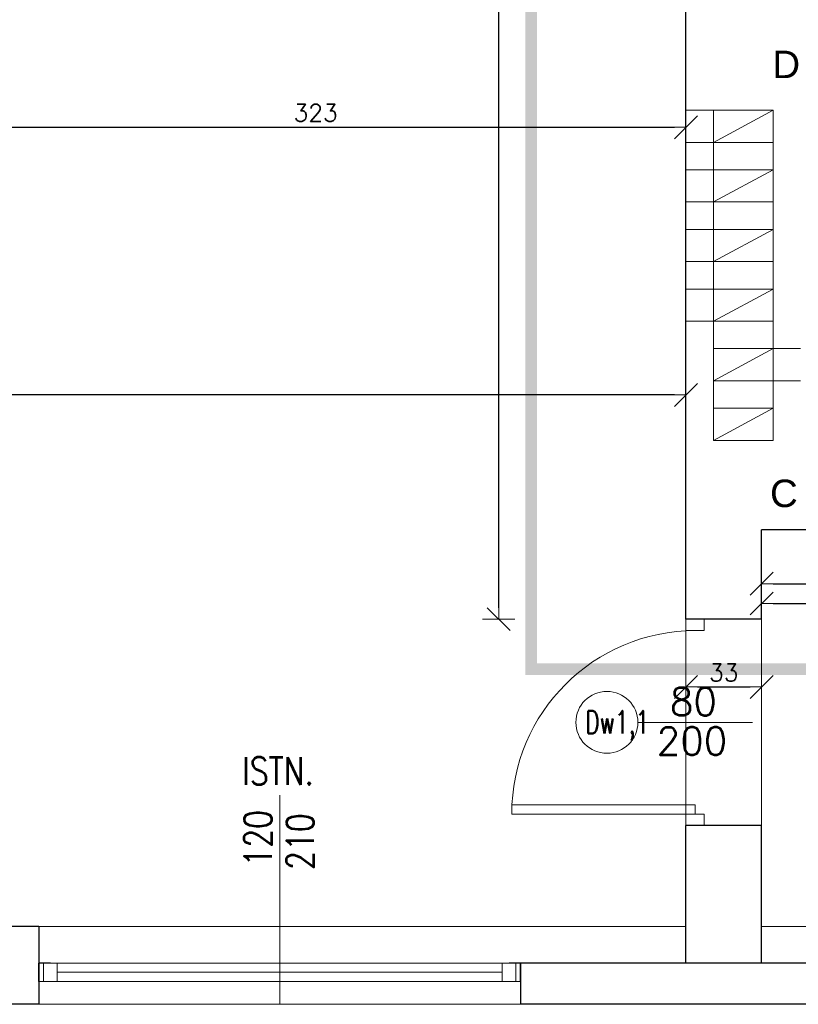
# Model space of a CAD drawing. Header units: millimetres. Extents: x 15214 to 140083, y -437840 to -79279.
# Tile 571 of 656: x 72675 to 73014, y -198356 to -197926. Entities that reach past the tile are written whole.
import ezdxf

# ---------------------------------------------------------------- set-up
doc = ezdxf.new("R2010")
doc.units = ezdxf.units.MM
doc.linetypes.add('HIDDEN', pattern=[9.525, 6.35, -3.175])
doc.layers.get('0').update_dxf_attribs({"lineweight": 0})
for name, color, linetype, lineweight in [('0-osie-tx', 66, 'Continuous', 9), ('Istn-drzwi', 1, 'Continuous', 13), ('Istn-okna', 6, 'Continuous', 13), ('Istn-sciany', 3, 'Continuous', 30), ('Istn-went', 5, 'Continuous', 13), ('Istn-widok', 1, 'Continuous', 15), ('Opis', 8, 'Continuous', 13), ('Opis_drzwi', 9, 'Continuous', 15)]:
    doc.layers.add(name, color=color, linetype=linetype, lineweight=lineweight)
doc.layers.add('AS_ opisy', color=7, linetype='Continuous')
doc.layers.add('Powierzchnia', color=140, linetype='Continuous', lineweight=5, plot=False)
doc.styles.add('ARCHETYP', font='romans.shx', dxfattribs={"height": 15})
doc.styles.add('TXT', font='simplex.shx')
doc.dimstyles.new('DIM50', dxfattribs={"dimscale": 5, "dimtxt": 2, "dimasz": 1, "dimexe": 0, "dimexo": 0, "dimgap": 0.5, "dimtad": 1, "dimdec": 4, "dimrnd": 0.5, "dimdsep": 46, "dimtxsty": 'TXT', "dimblk": 'TICK1', "dimblk1": 'TICK1', "dimblk2": 'TICK1', "dimsah": 1, "dimcen": 0, "dimse1": 1, "dimse2": 1, "dimclrd": 1, "dimclre": 7, "dimclrt": 9, "dimadec": 0, "dimazin": 0, "dimtfac": 1, "dimtdec": 4, "dimtmove": 2, "dimatfit": 3, "dimldrblk": 'TICK1', "dimfxl": 1, "dimtolj": 1, "dimarcsym": 0})

# ---------------------------------------------------------------- blocks, each defined once
blk = doc.blocks.new('TICK1')
at = {"color": 2}
blk.add_line((-1, -1), (1, 1), dxfattribs=at)
at = {"color": 0}
for p, q in [((0, -1.4), (0, 1.4)), ((0, 0), (-1, 0))]:
    blk.add_line(p, q, dxfattribs=at)
blk = doc.blocks.new('*D221')
at = {"layer": '0-osie-tx', "color": 1, "lineweight": -2, "transparency": 16777216}
blk.add_line((72883.73, -198182.59), (72883.73, -197586.59), dxfattribs=at)
at = {"layer": 'DEFPOINTS', "color": 0, "transparency": 16777216}
for p in [(72883.73, -197581.59), (72965.42, -197581.59), (72965.42, -198187.59)]:
    blk.add_point(p, dxfattribs=at)
at = {"layer": '0-osie-tx', "color": 1, "lineweight": -2, "transparency": 16777216, "xscale": 5, "yscale": 5, "zscale": 5}
for p, rotation in [((72883.73, -197581.59), 90), ((72883.73, -198187.59), 270)]:
    blk.add_blockref('TICK1', p, dxfattribs=dict(at, rotation=rotation))
at = {"layer": '0-osie-tx', "color": 9, "transparency": 16777216, "insert": (72877.48, -197884.59), "char_height": 7.5, "attachment_point": 5, "rotation": 90, "style": 'TXT'}
blk.add_mtext('\\A1;606', dxfattribs=at)
blk = doc.blocks.new('*D222')
at = {"layer": '0-osie-tx', "color": 1, "lineweight": -2, "transparency": 16777216}
blk.add_line((72960.42, -198089.78), (71746.42, -198089.78), dxfattribs=at)
at = {"layer": 'DEFPOINTS', "color": 0, "transparency": 16777216}
for p in [(71741.42, -198089.78), (71741.42, -198187.59), (72965.42, -198187.59)]:
    blk.add_point(p, dxfattribs=at)
at = {"layer": '0-osie-tx', "color": 1, "lineweight": -2, "transparency": 16777216, "xscale": 5, "yscale": 5, "zscale": 5, "rotation": 180}
blk.add_blockref('TICK1', (71741.42, -198089.78), dxfattribs=at)
at = {"layer": '0-osie-tx', "color": 1, "lineweight": -2, "transparency": 16777216, "xscale": 5, "yscale": 5, "zscale": 5}
blk.add_blockref('TICK1', (72965.42, -198089.78), dxfattribs=at)
at = {"layer": '0-osie-tx', "color": 9, "transparency": 16777216, "insert": (72353.42, -198083.53), "char_height": 7.5, "attachment_point": 5, "style": 'TXT'}
blk.add_mtext('\\A1;1224', dxfattribs=at)
blk = doc.blocks.new('*D227')
at = {"layer": '0-osie-tx', "color": 1, "lineweight": -2, "transparency": 16777216}
blk.add_line((72647.42, -197972.99), (72960.42, -197972.99), dxfattribs=at)
at = {"layer": 'DEFPOINTS', "color": 0, "transparency": 16777216}
for p in [(72642.42, -197931.59), (72965.42, -197931.59), (72965.42, -197972.99)]:
    blk.add_point(p, dxfattribs=at)
at = {"layer": '0-osie-tx', "color": 1, "lineweight": -2, "transparency": 16777216, "xscale": 5, "yscale": 5, "zscale": 5, "rotation": 180}
blk.add_blockref('TICK1', (72642.42, -197972.99), dxfattribs=at)
at = {"layer": '0-osie-tx', "color": 1, "lineweight": -2, "transparency": 16777216, "xscale": 5, "yscale": 5, "zscale": 5}
blk.add_blockref('TICK1', (72965.42, -197972.99), dxfattribs=at)
at = {"layer": '0-osie-tx', "color": 9, "transparency": 16777216, "insert": (72803.92, -197966.74), "char_height": 7.5, "attachment_point": 5, "style": 'TXT'}
blk.add_mtext('\\A1;323', dxfattribs=at)
blk = doc.blocks.new('*D211')
at = {"layer": '0-osie-tx', "color": 1, "lineweight": -2, "transparency": 16777216}
blk.add_line((72970.42, -198217.13), (72993.42, -198217.13), dxfattribs=at)
at = {"layer": 'DEFPOINTS', "color": 0, "transparency": 16777216}
for p in [(72965.42, -198187.59), (72998.42, -198187.59), (72998.42, -198217.13)]:
    blk.add_point(p, dxfattribs=at)
at = {"layer": '0-osie-tx', "color": 1, "lineweight": -2, "transparency": 16777216, "xscale": 5, "yscale": 5, "zscale": 5, "rotation": 180}
blk.add_blockref('TICK1', (72965.42, -198217.13), dxfattribs=at)
at = {"layer": '0-osie-tx', "color": 1, "lineweight": -2, "transparency": 16777216, "xscale": 5, "yscale": 5, "zscale": 5}
blk.add_blockref('TICK1', (72998.42, -198217.13), dxfattribs=at)
at = {"layer": '0-osie-tx', "color": 9, "transparency": 16777216, "insert": (72981.92, -198210.88), "char_height": 7.5, "attachment_point": 5, "style": 'TXT'}
blk.add_mtext('\\A1;33', dxfattribs=at)
blk = doc.blocks.new('*D195')
at = {"layer": '0-osie-tx', "color": 1, "lineweight": -2, "transparency": 16777216}
blk.add_line((73046.05, -198153.59), (73046.05, -198182.59), dxfattribs=at)
at = {"layer": 'DEFPOINTS', "color": 0, "transparency": 16777216}
for p in [(72998.42, -198148.59), (72998.42, -198187.59), (73046.05, -198187.59)]:
    blk.add_point(p, dxfattribs=at)
at = {"layer": '0-osie-tx', "color": 1, "lineweight": -2, "transparency": 16777216, "xscale": 5, "yscale": 5, "zscale": 5}
for p, rotation in [((73046.05, -198148.59), 90), ((73046.05, -198187.59), 270)]:
    blk.add_blockref('TICK1', p, dxfattribs=dict(at, rotation=rotation))
at = {"layer": '0-osie-tx', "color": 9, "transparency": 16777216, "insert": (73039.8, -198168.09), "char_height": 7.5, "attachment_point": 5, "rotation": 90, "style": 'TXT'}
blk.add_mtext('\\A1;39', dxfattribs=at)
blk = doc.blocks.new('*D196')
at = {"layer": '0-osie-tx', "color": 1, "lineweight": -2, "transparency": 16777216}
blk.add_line((73046.05, -198192.59), (73046.05, -198272.59), dxfattribs=at)
at = {"layer": 'DEFPOINTS', "color": 0, "transparency": 16777216}
for p in [(72998.42, -198187.59), (72998.42, -198277.59), (73046.05, -198277.59)]:
    blk.add_point(p, dxfattribs=at)
at = {"layer": '0-osie-tx', "color": 1, "lineweight": -2, "transparency": 16777216, "xscale": 5, "yscale": 5, "zscale": 5}
for p, rotation in [((73046.05, -198187.59), 90), ((73046.05, -198277.59), 270)]:
    blk.add_blockref('TICK1', p, dxfattribs=dict(at, rotation=rotation))
at = {"layer": '0-osie-tx', "color": 9, "transparency": 16777216, "insert": (73039.8, -198232.59), "char_height": 7.5, "attachment_point": 5, "rotation": 90, "style": 'TXT'}
blk.add_mtext('\\A1;90', dxfattribs=at)
blk = doc.blocks.new('*D197')
at = {"layer": '0-osie-tx', "color": 1, "lineweight": -2, "transparency": 16777216}
blk.add_line((73046.05, -198282.59), (73046.05, -198316.59), dxfattribs=at)
at = {"layer": 'DEFPOINTS', "color": 0, "transparency": 16777216}
for p in [(72998.42, -198277.59), (72998.42, -198321.59), (73046.05, -198321.59)]:
    blk.add_point(p, dxfattribs=at)
at = {"layer": '0-osie-tx', "color": 1, "lineweight": -2, "transparency": 16777216, "xscale": 5, "yscale": 5, "zscale": 5}
for p, rotation in [((73046.05, -198277.59), 90), ((73046.05, -198321.59), 270)]:
    blk.add_blockref('TICK1', p, dxfattribs=dict(at, rotation=rotation))
at = {"layer": '0-osie-tx', "color": 9, "transparency": 16777216, "insert": (73039.8, -198299.59), "char_height": 7.5, "attachment_point": 5, "rotation": 90, "style": 'TXT'}
blk.add_mtext('\\A1;44', dxfattribs=at)
blk = doc.blocks.new('*D198')
at = {"layer": '0-osie-tx', "color": 1, "lineweight": -2, "transparency": 16777216}
blk.add_line((73003.42, -198172.14), (73183.42, -198172.14), dxfattribs=at)
at = {"layer": 'DEFPOINTS', "color": 0, "transparency": 16777216}
for p in [(72998.42, -198148.59), (73188.42, -198148.59), (73188.42, -198172.14)]:
    blk.add_point(p, dxfattribs=at)
at = {"layer": '0-osie-tx', "color": 1, "lineweight": -2, "transparency": 16777216, "xscale": 5, "yscale": 5, "zscale": 5, "rotation": 180}
blk.add_blockref('TICK1', (72998.42, -198172.14), dxfattribs=at)
at = {"layer": '0-osie-tx', "color": 1, "lineweight": -2, "transparency": 16777216, "xscale": 5, "yscale": 5, "zscale": 5}
blk.add_blockref('TICK1', (73188.42, -198172.14), dxfattribs=at)
at = {"layer": '0-osie-tx', "color": 9, "transparency": 16777216, "insert": (73093.42, -198165.89), "char_height": 7.5, "attachment_point": 5, "style": 'TXT'}
blk.add_mtext('\\A1;190', dxfattribs=at)
blk = doc.blocks.new('*D199')
at = {"layer": '0-osie-tx', "color": 1, "lineweight": -2, "transparency": 16777216}
blk.add_line((73003.42, -198180.76), (74388.42, -198180.76), dxfattribs=at)
at = {"layer": 'DEFPOINTS', "color": 0, "transparency": 16777216}
for p in [(72998.42, -198148.59), (74393.42, -198148.59), (74393.42, -198180.76)]:
    blk.add_point(p, dxfattribs=at)
at = {"layer": '0-osie-tx', "color": 1, "lineweight": -2, "transparency": 16777216, "xscale": 5, "yscale": 5, "zscale": 5, "rotation": 180}
blk.add_blockref('TICK1', (72998.42, -198180.76), dxfattribs=at)
at = {"layer": '0-osie-tx', "color": 1, "lineweight": -2, "transparency": 16777216, "xscale": 5, "yscale": 5, "zscale": 5}
blk.add_blockref('TICK1', (74393.42, -198180.76), dxfattribs=at)
at = {"layer": '0-osie-tx', "color": 9, "transparency": 16777216, "insert": (73695.92, -198174.51), "char_height": 7.5, "attachment_point": 5, "style": 'TXT'}
blk.add_mtext('\\A1;1395', dxfattribs=at)

msp = doc.modelspace()

# ---------------------------------------------------------------- linework, layer by layer
at = {"layer": 'Istn-drzwi'}
for points in [[(72973.42327, -198192.5883), (72973.42327, -198187.5883), (72965.42327, -198187.5883), (72965.42327, -198192.5883)], [(72889.42327, -198268.5883), (72969.42327, -198268.5883), (72969.42327, -198272.5883), (72889.42327, -198272.5883)], [(72973.42327, -198272.5883), (72973.42327, -198277.5883), (72965.42327, -198277.5883), (72965.42327, -198272.5883)]]:
    msp.add_lwpolyline(points, close=True, dxfattribs=at)
msp.add_lwpolyline([(72994.42327, -198232.5883), (72944.42327, -198232.5883)], dxfattribs=at)
msp.add_arc((72969.42327, -198272.5883), 80, 90, 180, dxfattribs=at)
at = {"layer": 'Istn-okna'}
for points in [[(72893.23748, -198337.5883), (72683.23748, -198337.5883)], [(72885.23748, -198341.5883), (72691.23748, -198341.5883)], [(72893.23748, -198345.5883), (72683.23748, -198345.5883)]]:
    msp.add_lwpolyline(points, dxfattribs=at)
for points in [[(72691.23748, -198337.5883), (72685.23748, -198337.5883), (72685.23748, -198345.5883), (72691.23748, -198345.5883)], [(72891.23748, -198337.5883), (72885.23748, -198337.5883), (72885.23748, -198345.5883), (72891.23748, -198345.5883)]]:
    msp.add_lwpolyline(points, close=True, dxfattribs=at)
at = {"layer": 'Istn-sciany'}
for p, q in [((72998.42327, -198187.5883), (72965.42327, -198187.5883)), ((72998.42327, -198277.5883), (72965.42327, -198277.5883)), ((72683.23748, -198321.5883), (72600.23748, -198321.5883)), ((73093.42327, -198337.5883), (72893.23748, -198337.5883)), ((72683.23748, -198355.5883), (72580.23748, -198355.5883)), ((73193.42327, -198355.5883), (72893.23748, -198355.5883))]:
    msp.add_line(p, q, dxfattribs=at)
for points in [[(72965.42327, -198187.5883), (72965.42327, -197581.5883)], [(73188.42327, -198148.5883), (72998.42327, -198148.5883)], [(72998.42327, -198187.5883), (72998.42327, -198148.5883)], [(72965.42327, -198337.5883), (72965.42327, -198277.5883)], [(72998.42327, -198337.5883), (72998.42327, -198277.5883)], [(72683.23748, -198321.5883), (72683.23748, -198355.5883)], [(72688.23748, -198337.5883), (72683.23748, -198337.5883)], [(72683.23748, -198345.5883), (72683.23748, -198337.5883)], [(72893.23748, -198337.5883), (72888.23748, -198337.5883)], [(72893.23748, -198337.5883), (72893.23748, -198355.5883)], [(72893.23748, -198345.5883), (72893.23748, -198337.5883)]]:
    msp.add_lwpolyline(points, dxfattribs=at)
at = {"layer": 'Istn-went'}
for points in [[(73003.42327, -197965.5883), (72965.42327, -197965.5883)], [(72977.42327, -197979.5883), (73003.42327, -197965.5883)], [(73003.42327, -197979.5883), (72965.42327, -197979.5883)], [(73003.42327, -197991.5883), (72965.42327, -197991.5883)], [(72977.42327, -198005.5883), (73003.42327, -197991.5883)], [(73003.42327, -198005.5883), (72965.42327, -198005.5883)], [(73003.42327, -198017.5883), (72965.42327, -198017.5883)], [(72977.42327, -198031.5883), (73003.42327, -198017.5883)], [(73003.42327, -198031.5883), (72965.42327, -198031.5883)], [(73003.42327, -198043.5883), (72965.42327, -198043.5883)], [(72977.42327, -198057.5883), (73003.42327, -198043.5883)], [(73003.42327, -198057.5883), (72965.42327, -198057.5883)], [(73015.42327, -198069.5883), (72977.42327, -198069.5883)], [(72977.42327, -198083.5883), (73003.42327, -198069.5883)], [(73015.42327, -198083.5883), (72977.42327, -198083.5883)], [(73003.42327, -198095.5883), (72977.42327, -198095.5883)], [(72977.42327, -198109.5883), (73003.42327, -198095.5883)], [(73003.42327, -198109.5883), (72977.42327, -198109.5883)]]:
    msp.add_lwpolyline(points, dxfattribs=at)
msp.add_lwpolyline([(73003.42327, -198109.5883), (72977.42327, -198109.5883), (72977.42327, -197965.5883), (73003.42327, -197965.5883)], close=True, dxfattribs=at)
at = {"layer": 'Istn-widok', "linetype": 'HIDDEN', "ltscale": 3}
for points in [[(72683.23748, -198321.5883), (72965.42327, -198321.5883)], [(73093.42327, -198321.5883), (72998.42327, -198321.5883)]]:
    msp.add_lwpolyline(points, dxfattribs=at)
at = {"layer": 'Istn-widok'}
msp.add_lwpolyline([(72893.23748, -198355.5883), (72683.23748, -198355.5883)], dxfattribs=at)
at = {"layer": 'Opis', "color": 74, "linetype": 'HIDDEN', "ltscale": 3, "true_color": 0x4a9400, "const_width": 5}
msp.add_lwpolyline([(72897.89744, -197882.5883), (73427.89096, -197882.5883), (73427.89096, -198209.40742), (72897.89744, -198209.40742)], close=True, dxfattribs=at)
at = {"layer": 'Opis', "color": 8}
msp.add_lwpolyline([(72788.23748, -198355.5883), (72788.23748, -198264.42913)], dxfattribs=at)
at = {"layer": 'Opis_drzwi'}
msp.add_circle((72930.92327, -198232.5883), 13.5, dxfattribs=at)
at = {"layer": 'Powierzchnia'}
for points in [[(72965.42327, -198321.5883), (71741.42327, -198321.5883), (71741.42327, -197581.5883), (72965.42327, -197581.5883)], [(72998.42327, -198321.5883), (72998.42327, -198148.5883), (73823.42327, -198148.5883), (73823.42327, -198042.5883), (74114.42327, -198043.5883), (74114.42327, -197581.5883), (74393.42327, -197581.5883), (74393.42327, -197899.5883), (74368.42327, -197899.5883), (74368.42327, -197976.5883), (74393.42327, -197976.5883), (74393.42327, -198321.5883)]]:
    msp.add_lwpolyline(points, close=True, dxfattribs=at)

# ---------------------------------------------------------------- texts
at = {"layer": 'AS_ opisy', "char_height": 12, "attachment_point": 1, "style": 'TXT'}
for s, insert in [('{\\fArial|b0|i0|c238|p34;D}', (73003.10423, -197939.59044)), ('{\\fArial|b0|i0|c238|p34;C}', (73002.07429, -198126.70078))]:
    msp.add_mtext_dynamic_manual_height_columns(s, width=15, gutter_width=75, heights=[15], dxfattribs=dict(at, insert=insert))
at = {"layer": 'Istn-drzwi', "color": 8, "style": 'ARCHETYP'}
for s, p in [('80', (72958.40047, -198229.5883)), ('200', (72952.6192, -198246.73544))]:
    msp.add_text(s, height=12, rotation=360, dxfattribs=at).set_placement(p)
at = {"layer": 'Opis', "color": 8, "style": 'ARCHETYP', "width": 0.8}
msp.add_text('ISTN.', height=12, dxfattribs=at).set_placement((72771.83253, -198259.81376))
for s, p in [('120', (72784.77408, -198295.50466)), ('210', (72803.14246, -198296.93249))]:
    msp.add_text(s, height=12, rotation=90, dxfattribs=at).set_placement(p)
at = {"layer": 'Opis_drzwi', "style": 'ARCHETYP', "width": 0.7}
msp.add_text('Dw1,1', height=10, dxfattribs=at).set_placement((72921.50522, -198237.50998))

# ---------------------------------------------------------------- dimensions: what is measured, and where the dimension line sits
at = {"layer": '0-osie-tx'}
for base, p1, p2, picture, middle in [((72883.72717, -197581.5883), (72965.42327, -198187.5883), (72965.42327, -197581.5883), '*D221', (72877.47717, -197884.5883)), ((73046.05334, -198187.5883), (72998.42327, -198148.5883), (72998.42327, -198187.5883), '*D195', (73039.80334, -198168.0883)), ((73046.05334, -198277.5883), (72998.42327, -198187.5883), (72998.42327, -198277.5883), '*D196', (73039.80334, -198232.5883)), ((73046.05334, -198321.5883), (72998.42327, -198277.5883), (72998.42327, -198321.5883), '*D197', (73039.80334, -198299.5883))]:
    dim = msp.add_linear_dim(base=base, p1=p1, p2=p2, angle=90, dimstyle='DIM50', override={"dimtxt": 1.5, "dimfxl": 0}, dxfattribs=at)
    dim.commit()
    dim.dimension.update_dxf_attribs({"geometry": picture, "text_midpoint": middle})
for base, p1, p2, picture, middle in [((72965.42327, -197972.99427), (72642.42327, -197931.5883), (72965.42327, -197931.5883), '*D227', (72803.92327, -197966.74427)), ((71741.42327, -198089.77892), (72965.42327, -198187.5883), (71741.42327, -198187.5883), '*D222', (72353.42327, -198083.52892)), ((73188.42327, -198172.13817), (72998.42327, -198148.5883), (73188.42327, -198148.5883), '*D198', (73093.42327, -198165.88817)), ((74393.42327, -198180.76311), (72998.42327, -198148.5883), (74393.42327, -198148.5883), '*D199', (73695.92327, -198174.51311)), ((72998.42327, -198217.13286), (72965.42327, -198187.5883), (72998.42327, -198187.5883), '*D211', (72981.92327, -198210.88286))]:
    dim = msp.add_linear_dim(base=base, p1=p1, p2=p2, dimstyle='DIM50', override={"dimtxt": 1.5, "dimfxl": 0}, dxfattribs=at)
    dim.commit()
    dim.dimension.update_dxf_attribs({"geometry": picture, "text_midpoint": middle})

doc.saveas('drawing.dxf')
